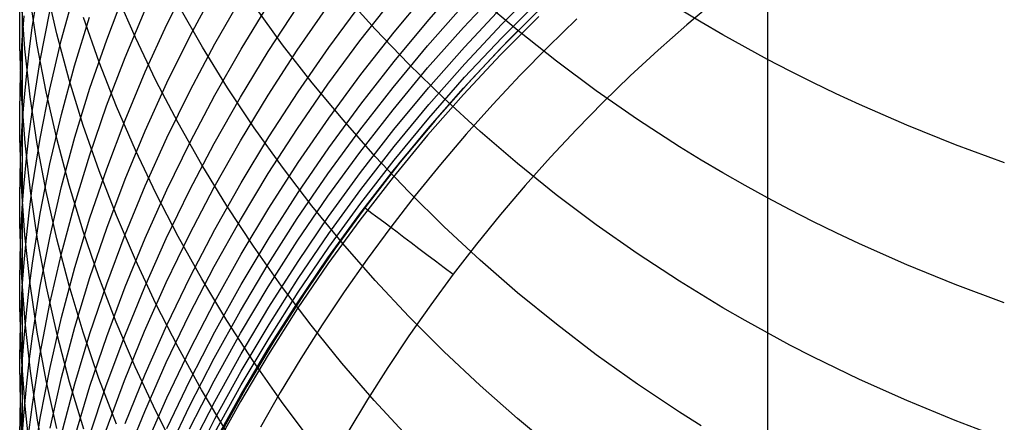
# Model space of a CAD drawing. Extents: x -383 to 1849, y -1185 to -529.
# Tile 698 of 870: x 1817 to 1825.91, y -1097.88 to -1094.24. Entities that reach past the tile are written whole.
import ezdxf

# ---------------------------------------------------------------- set-up
doc = ezdxf.new("R2010")
doc.units = 0
doc.layers.add('PREDEFINITO', color=7, linetype='CONTINUOUS')

msp = doc.modelspace()

# ---------------------------------------------------------------- linework, layer by layer
at = {"layer": 'PREDEFINITO'}
for p, q in [((1817.0271, -1092.7746, 618.494), (1817.0272, -1094.4238, 615.4499)), ((1823.7678, -1093.3143, 640.9183), (1823.7679, -1094.5964, 639.3888)), ((1818.3355, -1094.2813, 602.7732), (1818.5458, -1093.8578, 602.6377)), ((1817.1183, -1094.3086, 613.5016), (1817.1892, -1093.8689, 613.3036)), ((1817.3408, -1094.3663, 623.385), (1817.2446, -1093.9487, 623.1481)), ((1820.704, -1094.2384, 588.1613), (1821.0287, -1093.8723, 588.1107)), ((1821.3653, -1094.278, 581.8794), (1821.7121, -1093.931, 581.8572)), ((1817.3804, -1094.4249, 609.8621), (1817.5003, -1093.9861, 609.684)), ((1817.7911, -1094.4188, 606.2859), (1817.9578, -1093.9851, 606.1287)), ((1818.0506, -1094.4001, 627.6542), (1817.8791, -1094.0078, 627.4124)), ((1818.546, -1094.3838, 601.1064), (1818.7702, -1093.964, 600.9809)), ((1820.2204, -1094.3233, 634.3784), (1819.9282, -1093.9988, 634.1538)), ((1820.3904, -1094.3492, 589.7131), (1820.7036, -1093.9744, 589.6531)), ((1821.018, -1094.3073, 585.0465), (1821.3535, -1093.951, 585.0115)), ((1817.0052, -1094.2587, 617.2993), (1817.0083, -1094.0405, 617.1911)), ((1817.051, -1094.5025, 619.3927), (1817.0196, -1094.0705, 619.1685)), ((1817.163, -1094.4671, 621.3867), (1817.0988, -1094.0416, 621.1557)), ((1818.6572, -1094.4868, 629.9131), (1818.4429, -1094.1135, 629.6736)), ((1818.7706, -1094.4564, 599.4475), (1819.0085, -1094.0411, 599.332)), ((1819.0078, -1094.5029, 597.7939), (1819.259, -1094.0927, 597.6881)), ((1819.3814, -1094.4636, 632.1566), (1819.127, -1094.1129, 631.9228)), ((1819.252, -1094.5253, 596.1468), (1819.5157, -1094.1211, 596.0503)), ((1819.515, -1094.5137, 594.5025), (1819.7914, -1094.1165, 594.4151)), ((1819.7993, -1094.4891, 592.8751), (1820.0885, -1094.0984, 592.7962)), ((1820.081, -1094.4295, 591.2844), (1820.3819, -1094.0471, 591.2149)), ((1820.6942, -1094.4726, 586.6601), (1821.0185, -1094.1059, 586.6172)), ((1821.5087, -1094.3363, 636.7621), (1821.1697, -1094.0492, 636.5564)), ((1821.3644, -1094.4003, 580.3131), (1821.7111, -1094.053, 580.2977)), ((1821.772, -1094.0815, 575.188), (1821.4239, -1094.426, 575.188)), ((1821.772, -1094.0815, 0.688), (1821.4239, -1094.426, 0.688)), ((1821.4239, -1094.426, 287.438), (1821.772, -1094.0815, 287.438)), ((1823.301, -1094.0652, -0.312), (1823.0375, -1094.2852, -0.312)), ((1817.0272, -1094.4238, 615.4499), (1817.0436, -1094.2041, 615.346)), ((1817.1895, -1094.6051, 611.7687), (1817.2771, -1094.1641, 611.5802)), ((1817.5012, -1094.6536, 608.1481), (1817.6369, -1094.2151, 607.9799)), ((1817.9568, -1094.5805, 604.5938), (1818.1384, -1094.1486, 604.4466)), ((1821.0273, -1094.4849, 583.4734), (1821.3632, -1094.1274, 583.4446)), ((1821.6999, -1094.208, 576.1266), (1821.3536, -1094.555, 576.1079)), ((1821.3547, -1094.4977, 578.6359), (1821.701, -1094.1507, 578.63)), ((1823.1682, -1094.2595, 639.1415), (1822.9733, -1094.1417, 639.0546)), ((1817.0063, -1094.4771, 617.4075), (1817.0052, -1094.2587, 617.2993)), ((1817.7228, -1094.621, 625.6359), (1817.5806, -1094.2164, 625.3967)), ((1818.1394, -1094.7105, 602.9103), (1818.3355, -1094.2813, 602.7732)), ((1820.3909, -1094.6145, 588.2129), (1820.704, -1094.2384, 588.1613)), ((1821.0295, -1094.6362, 581.9019), (1821.3653, -1094.278, 581.8794)), ((1822.0423, -1094.2312, -0.0191), (1821.7832, -1094.4827, -0.0191)), ((1823.0375, -1094.2852, -0.312), (1822.7796, -1094.5119, -0.312)), ((1823.3656, -1094.3746, 639.2262), (1823.1682, -1094.2595, 639.1415)), ((1817.0892, -1094.5292, 613.6008), (1817.1183, -1094.3086, 613.5016)), ((1817.4526, -1094.7816, 623.6202), (1817.3408, -1094.3663, 623.385)), ((1818.3356, -1094.8098, 601.2334), (1818.546, -1094.3838, 601.1064)), ((1820.0891, -1094.7337, 589.7742), (1820.3904, -1094.3492, 589.7131)), ((1820.5248, -1094.64, 634.5973), (1820.2204, -1094.3233, 634.3784)), ((1820.6937, -1094.6743, 585.0822), (1821.018, -1094.3073, 585.0465)), ((1821.8589, -1094.614, 636.9605), (1821.5087, -1094.3363, 636.7621)), ((1823.5655, -1094.487, 639.3086), (1823.3656, -1094.3746, 639.2262)), ((1817.0214, -1094.9139, 617.6237), (1817.0063, -1094.4771, 617.4075)), ((1817.0151, -1094.6437, 615.5537), (1817.0272, -1094.4238, 615.4499)), ((1817.0272, -1094.4238, 615.4499), (1817.0276, -1095.1933, 613.899)), ((1817.2434, -1094.8911, 621.6165), (1817.163, -1094.4671, 621.3867)), ((1817.2766, -1094.8668, 610.0411), (1817.3804, -1094.4249, 609.8621)), ((1817.6394, -1094.857, 606.4444), (1817.7911, -1094.4188, 606.2859)), ((1818.2366, -1094.7879, 627.893), (1818.0506, -1094.4001, 627.6542)), ((1818.5463, -1094.8786, 599.5647), (1818.7706, -1094.4564, 599.4475)), ((1819.6487, -1094.8076, 632.3856), (1819.3814, -1094.4636, 632.1566)), ((1819.7921, -1094.821, 591.3552), (1820.081, -1094.4295, 591.2844)), ((1820.3815, -1094.8494, 586.7039), (1820.6942, -1094.4726, 586.6601)), ((1821.0285, -1094.7588, 580.3285), (1821.3644, -1094.4003, 580.3131)), ((1821.4239, -1094.426, 575.188), (1821.0869, -1094.7819, 575.188)), ((1821.4239, -1094.426, 0.688), (1821.0869, -1094.7819, 0.688)), ((1821.0869, -1094.7819, 287.438), (1821.4239, -1094.426, 287.438)), ((1821.7832, -1094.4827, -0.0191), (1821.5303, -1094.7403, -0.0191)), ((1817.099, -1094.9337, 619.6162), (1817.051, -1094.5025, 619.3927)), ((1817.0643, -1094.7502, 613.7001), (1817.0892, -1094.5292, 613.6008)), ((1818.8851, -1094.8546, 630.1487), (1818.6572, -1094.4868, 629.9131)), ((1818.77, -1094.9205, 597.9014), (1819.0078, -1094.5029, 597.7939)), ((1819.0013, -1094.9372, 596.2449), (1819.252, -1094.5253, 596.1468)), ((1819.2513, -1094.9191, 594.5914), (1819.515, -1094.5137, 594.5025)), ((1819.5224, -1094.8885, 592.9553), (1819.7993, -1094.4891, 592.8751)), ((1820.7026, -1094.8531, 583.5027), (1821.0273, -1094.4849, 583.4734)), ((1821.3536, -1094.555, 576.1079), (1821.0182, -1094.913, 576.0882)), ((1821.0193, -1094.8558, 578.6416), (1821.3547, -1094.4977, 578.6359)), ((1822.7796, -1094.5119, -0.312), (1822.5273, -1094.7449, -0.312)), ((1823.7679, -1094.5964, 639.3888), (1823.5655, -1094.487, 639.3086)), ((1817.0075, -1094.8639, 615.6576), (1817.0151, -1094.6437, 615.5537)), ((1817.1185, -1095.0485, 611.9579), (1817.1895, -1094.6051, 611.7687)), ((1817.3812, -1095.0957, 608.3174), (1817.5012, -1094.6536, 608.1481)), ((1817.8798, -1095.0219, 625.8726), (1817.7228, -1094.621, 625.6359)), ((1817.7901, -1095.0173, 604.7423), (1817.9568, -1094.5805, 604.5938)), ((1820.0895, -1095.0004, 588.2655), (1820.3909, -1094.6145, 588.2129)), ((1820.8409, -1094.9483, 634.81), (1820.5248, -1094.64, 634.5973)), ((1820.7048, -1095.005, 581.9247), (1821.0295, -1094.6362, 581.9019)), ((1822.2199, -1094.882, 637.1516), (1821.8589, -1094.614, 636.9605)), ((1823.7679, -1094.5964, 639.3888), (1823.7675, -1095.8487, 637.8355)), ((1823.9726, -1094.703, 639.4668), (1823.7679, -1094.5964, 639.3888)), ((1817.0438, -1094.9716, 613.7995), (1817.0643, -1094.7502, 613.7001)), ((1817.9578, -1095.1452, 603.0488), (1818.1394, -1094.7105, 602.9103)), ((1819.7998, -1095.1274, 589.8365), (1820.0891, -1094.7337, 589.7742)), ((1820.381, -1095.0514, 585.1186), (1820.6937, -1094.6743, 585.0822)), ((1821.5303, -1094.7403, -0.0191), (1821.2836, -1095.004, -0.0191)), ((1822.5273, -1094.7449, -0.312), (1822.2808, -1094.9842, -0.312)), ((1824.1797, -1094.8067, 639.5424), (1823.9726, -1094.703, 639.4668)), ((1817.5797, -1095.194, 623.8535), (1817.4526, -1094.7816, 623.6202)), ((1818.1395, -1095.2418, 601.3619), (1818.3356, -1094.8098, 601.2334)), ((1818.4366, -1095.1709, 628.1285), (1818.2366, -1094.7879, 627.893)), ((1819.5157, -1095.2213, 591.4273), (1819.7921, -1094.821, 591.3552)), ((1819.9286, -1095.1444, 632.6095), (1819.6487, -1094.8076, 632.3856)), ((1820.7039, -1095.1278, 580.3441), (1821.0285, -1094.7588, 580.3285)), ((1821.0869, -1094.7819, 575.188), (1820.7611, -1095.1488, 575.188)), ((1821.0869, -1094.7819, 0.688), (1820.7611, -1095.1488, 0.688)), ((1820.7611, -1095.1488, 287.438), (1821.0869, -1094.7819, 287.438)), ((1824.389, -1094.9075, 639.6158), (1824.1797, -1094.8067, 639.5424)), ((1817.0041, -1095.0842, 615.7615), (1817.0075, -1094.8639, 615.6576)), ((1817.0533, -1095.3505, 617.8395), (1817.0214, -1094.9139, 617.6237)), ((1817.1892, -1095.3116, 610.2209), (1817.2766, -1094.8668, 610.0411)), ((1817.3396, -1095.313, 621.8449), (1817.2434, -1094.8911, 621.6165)), ((1817.5032, -1095.2993, 606.604), (1817.6394, -1094.857, 606.4444)), ((1818.3359, -1095.3071, 599.6833), (1818.5463, -1094.8786, 599.5647)), ((1818.5458, -1095.3448, 598.0103), (1818.77, -1094.9205, 597.9014)), ((1819.1263, -1095.2163, 630.3801), (1818.8851, -1094.8546, 630.1487)), ((1819.0006, -1095.3323, 594.6817), (1819.2513, -1094.9191, 594.5914)), ((1819.2583, -1095.2961, 593.0369), (1819.5224, -1094.8885, 592.9553)), ((1820.0806, -1095.2359, 586.7484), (1820.3815, -1094.8494, 586.7039)), ((1820.3894, -1095.2315, 583.5325), (1820.7026, -1094.8531, 583.5027)), ((1821.0182, -1094.913, 576.0882), (1820.694, -1095.2817, 576.0676)), ((1820.6951, -1095.2245, 578.6471), (1821.0193, -1094.8558, 578.6416)), ((1822.5915, -1095.1399, 637.3349), (1822.2199, -1094.882, 637.1516)), ((1824.6006, -1095.0054, 639.6869), (1824.389, -1094.9075, 639.6158)), ((1817.0276, -1095.1933, 613.899), (1817.0438, -1094.9716, 613.7995)), ((1817.1634, -1095.3638, 619.8387), (1817.099, -1094.9337, 619.6162)), ((1817.6386, -1095.4587, 604.8921), (1817.7901, -1095.0173, 604.7423)), ((1818.764, -1095.3564, 596.3444), (1819.0013, -1094.9372, 596.2449)), ((1819.8002, -1095.3954, 588.319), (1820.0895, -1095.0004, 588.2655)), ((1820.3916, -1095.384, 581.9478), (1820.7048, -1095.005, 581.9247)), ((1821.1687, -1095.2481, 635.0163), (1820.8409, -1094.9483, 634.81)), ((1821.2836, -1095.004, -0.0191), (1821.0433, -1095.2734, -0.0191)), ((1822.2808, -1094.9842, -0.312), (1822.04, -1095.2295, -0.312)), ((1825.0301, -1095.1925, 639.8222), (1824.6006, -1095.0054, 639.6869)), ((1817.0051, -1095.3046, 615.8653), (1817.0041, -1095.0842, 615.7615)), ((1817.0893, -1095.2709, 612.0527), (1817.1185, -1095.0485, 611.9579)), ((1817.2772, -1095.5411, 608.4876), (1817.3812, -1095.0957, 608.3174)), ((1818.0514, -1095.4188, 626.1067), (1817.8798, -1095.0219, 625.8726)), ((1820.08, -1095.4382, 585.1556), (1820.381, -1095.0514, 585.1186)), ((1817.0158, -1095.4153, 613.9985), (1817.0276, -1095.1933, 613.899)), ((1817.0276, -1095.1933, 613.899), (1817.0279, -1096.6583, 610.7636)), ((1817.7218, -1095.6032, 624.0847), (1817.5797, -1095.194, 623.8535)), ((1817.791, -1095.5849, 603.1886), (1817.9578, -1095.1452, 603.0488)), ((1818.6504, -1095.5486, 628.3605), (1818.4366, -1095.1709, 628.1285)), ((1819.5229, -1095.5299, 589.8998), (1819.7998, -1095.1274, 589.8365)), ((1820.2208, -1095.4737, 632.828), (1819.9286, -1095.1444, 632.6095)), ((1820.3908, -1095.5071, 580.3598), (1820.7039, -1095.1278, 580.3441)), ((1820.7611, -1095.1488, 575.188), (1820.4469, -1095.5261, 575.188)), ((1820.7611, -1095.1488, 0.688), (1820.4469, -1095.5261, 0.688)), ((1820.4469, -1095.5261, 287.438), (1820.7611, -1095.1488, 287.438)), ((1822.9735, -1095.3872, 637.5102), (1822.5915, -1095.1399, 637.3349)), ((1825.4675, -1095.3679, 639.9483), (1825.0301, -1095.1925, 639.8222)), ((1817.0644, -1095.4938, 612.1476), (1817.0893, -1095.2709, 612.0527)), ((1817.9579, -1095.6791, 601.4917), (1818.1395, -1095.2418, 601.3619)), ((1819.3806, -1095.5716, 630.607), (1819.1263, -1095.2163, 630.3801)), ((1819.2519, -1095.6299, 591.5006), (1819.5157, -1095.2213, 591.4273)), ((1819.7918, -1095.6317, 586.7937), (1820.0806, -1095.2359, 586.7484)), ((1820.0879, -1095.6196, 583.5627), (1820.3894, -1095.2315, 583.5325)), ((1820.694, -1095.2817, 576.0676), (1820.3813, -1095.6605, 576.0461)), ((1820.3824, -1095.6034, 578.6524), (1820.6951, -1095.2245, 578.6471)), ((1821.0433, -1095.2734, -0.0191), (1820.8094, -1095.5484, -0.0191)), ((1821.5079, -1095.5387, 635.2159), (1821.1687, -1095.2481, 635.0163)), ((1822.04, -1095.2295, -0.312), (1821.8052, -1095.4805, -0.312)), ((1817.0197, -1095.7454, 616.0727), (1817.0051, -1095.3046, 615.8653)), ((1817.1017, -1095.7864, 618.0546), (1817.0533, -1095.3505, 617.8395)), ((1817.1184, -1095.7587, 610.4014), (1817.1892, -1095.3116, 610.2209)), ((1817.2438, -1095.7922, 620.0601), (1817.1634, -1095.3638, 619.8387)), ((1817.4514, -1095.7325, 622.0716), (1817.3396, -1095.313, 621.8449)), ((1817.3827, -1095.7451, 606.7647), (1817.5032, -1095.2993, 606.604)), ((1818.1398, -1095.7415, 599.8032), (1818.3359, -1095.3071, 599.6833)), ((1818.3354, -1095.7755, 598.1206), (1818.5458, -1095.3448, 598.0103)), ((1818.5402, -1095.7824, 596.4452), (1818.764, -1095.3564, 596.3444)), ((1818.7633, -1095.7528, 594.7733), (1819.0006, -1095.3323, 594.6817)), ((1819.0072, -1095.7115, 593.1197), (1819.2583, -1095.2961, 593.0369)), ((1825.9125, -1095.5317, 640.0652), (1825.4675, -1095.3679, 639.9483)), ((1817.0083, -1095.6375, 614.0981), (1817.0158, -1095.4153, 613.9985)), ((1817.5025, -1095.9041, 605.043), (1817.6386, -1095.4587, 604.8921)), ((1818.2374, -1095.8112, 626.3377), (1818.0514, -1095.4188, 626.1067)), ((1819.5233, -1095.7993, 588.3734), (1819.8002, -1095.3954, 588.319)), ((1819.7912, -1095.8343, 585.1932), (1820.08, -1095.4382, 585.1556)), ((1820.0902, -1095.7727, 581.9712), (1820.3916, -1095.384, 581.9478)), ((1823.1683, -1095.5068, 637.5947), (1822.9735, -1095.3872, 637.5102)), ((1817.0438, -1095.717, 612.2426), (1817.0644, -1095.4938, 612.1476)), ((1817.1896, -1095.9892, 608.6586), (1817.2772, -1095.5411, 608.4876)), ((1818.8779, -1095.9207, 628.5886), (1818.6504, -1095.5486, 628.3605)), ((1819.2588, -1095.9406, 589.9641), (1819.5229, -1095.5299, 589.8998)), ((1820.0894, -1095.8961, 580.3755), (1820.3908, -1095.5071, 580.3598)), ((1820.4469, -1095.5261, 575.188), (1820.1445, -1095.9135, 575.188)), ((1820.4469, -1095.5261, 0.688), (1820.1445, -1095.9135, 0.688)), ((1820.1445, -1095.9135, 287.438), (1820.4469, -1095.5261, 287.438)), ((1820.5251, -1095.7949, 633.0408), (1820.2208, -1095.4737, 632.828)), ((1820.8094, -1095.5484, -0.0191), (1820.5821, -1095.8286, -0.0191)), ((1821.8581, -1095.8199, 635.4086), (1821.5079, -1095.5387, 635.2159)), ((1821.8052, -1095.4805, -0.312), (1821.5763, -1095.7372, -0.312)), ((1823.3656, -1095.6236, 637.6771), (1823.1683, -1095.5068, 637.5947)), ((1817.0052, -1095.8599, 614.1976), (1817.0083, -1095.6375, 614.0981)), ((1817.6394, -1096.0291, 603.3296), (1817.791, -1095.5849, 603.1886)), ((1817.8788, -1096.0087, 624.3135), (1817.7218, -1095.6032, 624.0847)), ((1819.0012, -1096.0463, 591.5749), (1819.2519, -1095.6299, 591.5006)), ((1819.6479, -1095.9201, 630.8292), (1819.3806, -1095.5716, 630.607)), ((1819.5154, -1096.0363, 586.8397), (1819.7918, -1095.6317, 586.7937)), ((1819.7986, -1096.017, 583.5933), (1820.0879, -1095.6196, 583.5627)), ((1820.0815, -1095.9921, 578.6576), (1820.3824, -1095.6034, 578.6524)), ((1823.5653, -1095.7376, 637.7574), (1823.3656, -1095.6236, 637.6771)), ((1817.0276, -1095.9405, 612.3377), (1817.0438, -1095.717, 612.2426)), ((1817.7912, -1096.1215, 601.6227), (1817.9579, -1095.6791, 601.4917)), ((1818.7694, -1096.1343, 593.2037), (1819.0072, -1095.7115, 593.1197)), ((1820.3813, -1095.6605, 576.0461), (1820.0804, -1096.049, 576.0236)), ((1817.0512, -1096.1858, 616.2797), (1817.0197, -1095.7454, 616.0727)), ((1817.0893, -1095.983, 610.4918), (1817.1184, -1095.7587, 610.4014)), ((1817.1664, -1096.2211, 618.2688), (1817.1017, -1095.7864, 618.0546)), ((1817.34, -1096.2186, 620.2802), (1817.2438, -1095.7922, 620.0601)), ((1817.2783, -1096.1941, 606.9262), (1817.3827, -1095.7451, 606.7647)), ((1817.5784, -1096.1491, 622.2965), (1817.4514, -1095.7325, 622.0716)), ((1817.9582, -1096.1813, 599.9243), (1818.1398, -1095.7415, 599.8032)), ((1818.1393, -1096.2121, 598.232), (1818.3354, -1095.7755, 598.1206)), ((1818.4374, -1096.1987, 626.5656), (1818.2374, -1095.8112, 626.3377)), ((1818.3304, -1096.2148, 596.5472), (1818.5402, -1095.7824, 596.4452)), ((1818.5396, -1096.1803, 594.8662), (1818.7633, -1095.7528, 594.7733)), ((1819.2592, -1096.2114, 588.4286), (1819.5233, -1095.7993, 588.3734)), ((1819.8009, -1096.1707, 581.9948), (1820.0902, -1095.7727, 581.9712)), ((1820.8413, -1096.1078, 633.2476), (1820.5251, -1095.7949, 633.0408)), ((1821.5763, -1095.7372, -0.312), (1821.3535, -1095.9992, -0.312)), ((1823.7675, -1095.8487, 637.8355), (1823.5653, -1095.7376, 637.7574)), ((1817.0063, -1096.0823, 614.2971), (1817.0052, -1095.8599, 614.1976)), ((1817.3821, -1096.3532, 605.1948), (1817.5025, -1095.9041, 605.043)), ((1819.5148, -1096.2391, 585.2312), (1819.7912, -1095.8343, 585.1932)), ((1819.8002, -1096.2944, 580.3913), (1820.0894, -1095.8961, 580.3755)), ((1820.5821, -1095.8286, -0.0191), (1820.3614, -1096.1138, -0.0191)), ((1822.2192, -1096.0913, 635.594), (1821.8581, -1095.8199, 635.4086)), ((1823.7675, -1095.8487, 637.8355), (1823.7672, -1097.07, 636.2578)), ((1823.9721, -1095.9569, 637.9114), (1823.7675, -1095.8487, 637.8355)), ((1817.0157, -1096.1644, 612.4327), (1817.0276, -1095.9405, 612.3377)), ((1817.0645, -1096.2077, 610.5823), (1817.0893, -1095.983, 610.4918)), ((1817.1185, -1096.4397, 608.8301), (1817.1896, -1095.9892, 608.6586)), ((1819.1187, -1096.2867, 628.8126), (1818.8779, -1095.9207, 628.5886)), ((1819.0076, -1096.3592, 590.0294), (1819.2588, -1095.9406, 589.9641)), ((1819.9277, -1096.2613, 631.0465), (1819.6479, -1095.9201, 630.8292)), ((1819.7927, -1096.39, 578.6625), (1820.0815, -1095.9921, 578.6576)), ((1820.1445, -1095.9135, 575.188), (1819.8542, -1096.3103, 575.188)), ((1820.1445, -1095.9135, 0.688), (1819.8542, -1096.3103, 0.688)), ((1819.8542, -1096.3103, 287.438), (1820.1445, -1095.9135, 287.438)), ((1824.1791, -1096.0621, 637.985), (1823.9721, -1095.9569, 637.9114)), ((1817.0214, -1096.5273, 614.4959), (1817.0063, -1096.0823, 614.2971)), ((1817.5032, -1096.4773, 603.4715), (1817.6394, -1096.0291, 603.3296)), ((1818.0504, -1096.4101, 624.5396), (1817.8788, -1096.0087, 624.3135)), ((1818.7639, -1096.47, 591.6503), (1819.0012, -1096.0463, 591.5749)), ((1819.2518, -1096.4491, 586.8863), (1819.5154, -1096.0363, 586.8397)), ((1819.5217, -1096.4232, 583.6242), (1819.7986, -1096.017, 583.5933)), ((1820.0804, -1096.049, 576.0236), (1819.7916, -1096.4468, 576.0004)), ((1821.3535, -1095.9992, -0.312), (1821.1369, -1096.2664, -0.312)), ((1824.3883, -1096.1644, 638.0565), (1824.1791, -1096.0621, 637.985)), ((1817.0082, -1096.3884, 612.5278), (1817.0157, -1096.1644, 612.4327)), ((1817.7206, -1096.5624, 622.5193), (1817.5784, -1096.1491, 622.2965)), ((1817.6395, -1096.5684, 601.7548), (1817.7912, -1096.1215, 601.6227)), ((1818.5452, -1096.5639, 593.2888), (1818.7694, -1096.1343, 593.2037)), ((1819.524, -1096.5776, 582.0186), (1819.8009, -1096.1707, 581.9948)), ((1820.3614, -1096.1138, -0.0191), (1820.1475, -1096.4039, -0.0191)), ((1821.1691, -1096.4119, 633.4482), (1820.8413, -1096.1078, 633.2476)), ((1822.5909, -1096.3524, 635.7719), (1822.2192, -1096.0913, 635.594)), ((1824.5997, -1096.2638, 638.1257), (1824.3883, -1096.1644, 638.0565)), ((1817.044, -1096.4328, 610.6729), (1817.0645, -1096.2077, 610.5823)), ((1817.0992, -1096.6256, 616.486), (1817.0512, -1096.1858, 616.2797)), ((1817.2472, -1096.6543, 618.482), (1817.1664, -1096.2211, 618.2688)), ((1817.1902, -1096.6459, 607.0884), (1817.2783, -1096.1941, 606.9262)), ((1817.4518, -1096.6425, 620.4986), (1817.34, -1096.2186, 620.2802)), ((1817.7914, -1096.6262, 600.0465), (1817.9582, -1096.1813, 599.9243)), ((1817.9578, -1096.6543, 598.3446), (1818.1393, -1096.2121, 598.232)), ((1818.1348, -1096.6532, 596.6503), (1818.3304, -1096.2148, 596.5472)), ((1818.3298, -1096.6142, 594.9601), (1818.5396, -1096.1803, 594.8662)), ((1818.6512, -1096.581, 626.79), (1818.4374, -1096.1987, 626.5656)), ((1819.008, -1096.6314, 588.4846), (1819.2592, -1096.2114, 588.4286)), ((1819.2512, -1096.6524, 585.2698), (1819.5148, -1096.2391, 585.2312)), ((1820.2198, -1096.5949, 631.2584), (1819.9277, -1096.2613, 631.0465)), ((1825.0288, -1096.4537, 638.2574), (1824.5997, -1096.2638, 638.1257)), ((1817.2778, -1096.8054, 605.3474), (1817.3821, -1096.3532, 605.1948)), ((1819.3727, -1096.6462, 629.0323), (1819.1187, -1096.2867, 628.8126)), ((1819.5233, -1096.7015, 580.4071), (1819.8002, -1096.2944, 580.3913)), ((1819.8542, -1096.3103, 575.188), (1819.5763, -1096.7162, 575.188)), ((1819.8542, -1096.3103, 0.688), (1819.5763, -1096.7162, 0.688)), ((1819.5763, -1096.7162, 287.438), (1819.8542, -1096.3103, 287.438)), ((1821.1369, -1096.2664, -0.312), (1820.9265, -1096.5385, -0.312)), ((1822.973, -1096.6028, 635.9421), (1822.5909, -1096.3524, 635.7719)), ((1817.0049, -1096.6126, 612.6229), (1817.0082, -1096.3884, 612.5278)), ((1817.0279, -1096.6583, 610.7636), (1817.044, -1096.4328, 610.6729)), ((1817.0893, -1096.6657, 608.9161), (1817.1185, -1096.4397, 608.8301)), ((1818.2363, -1096.8071, 624.7629), (1818.0504, -1096.4101, 624.5396)), ((1818.7698, -1096.7852, 590.0955), (1819.0076, -1096.3592, 590.0294)), ((1819.2576, -1096.8378, 583.6555), (1819.5217, -1096.4232, 583.6242)), ((1819.5163, -1096.7968, 578.6672), (1819.7927, -1096.39, 578.6625)), ((1820.1475, -1096.4039, -0.0191), (1819.9403, -1096.6987, -0.0191)), ((1821.5083, -1096.7068, 633.6423), (1821.1691, -1096.4119, 633.4482)), ((1817.0533, -1096.9721, 614.6942), (1817.0214, -1096.5273, 614.4959)), ((1817.3827, -1096.9292, 603.6143), (1817.5032, -1096.4773, 603.4715)), ((1818.5401, -1096.9007, 591.7266), (1818.7639, -1096.47, 591.6503)), ((1819.0011, -1096.8699, 586.9335), (1819.2518, -1096.4491, 586.8863)), ((1819.7916, -1096.4468, 576.0004), (1819.5153, -1096.8533, 575.9763)), ((1825.4659, -1096.6318, 638.3802), (1825.0288, -1096.4537, 638.2574)), ((1817.006, -1096.8369, 612.718), (1817.0049, -1096.6126, 612.6229)), ((1817.5033, -1097.0194, 601.8878), (1817.6395, -1096.5684, 601.7548)), ((1817.8777, -1096.972, 622.7398), (1817.7206, -1096.5624, 622.5193)), ((1818.1342, -1097.054, 595.055), (1818.3298, -1096.6142, 594.9601)), ((1818.3349, -1097, 593.3748), (1818.5452, -1096.5639, 593.2888)), ((1818.8787, -1096.9575, 627.0108), (1818.6512, -1096.581, 626.79)), ((1819.2598, -1096.9927, 582.0426), (1819.524, -1096.5776, 582.0186)), ((1820.5241, -1096.9203, 631.4648), (1820.2198, -1096.5949, 631.2584)), ((1820.9265, -1096.5385, -0.312), (1820.7225, -1096.8154, -0.312)), ((1823.1678, -1096.7239, 636.0241), (1822.973, -1096.6028, 635.9421)), ((1817.0161, -1096.884, 610.8543), (1817.0279, -1096.6583, 610.7636)), ((1817.0279, -1096.6583, 610.7636), (1817.0269, -1098.0135, 607.5776)), ((1817.0644, -1096.8921, 609.0021), (1817.0893, -1096.6657, 608.9161)), ((1817.1636, -1097.0641, 616.6914), (1817.0992, -1096.6256, 616.486)), ((1817.1187, -1097.1, 607.2512), (1817.1902, -1096.6459, 607.0884)), ((1817.3438, -1097.0854, 618.6938), (1817.2472, -1096.6543, 618.482)), ((1817.579, -1097.0635, 620.7153), (1817.4518, -1096.6425, 620.4986)), ((1817.6397, -1097.0757, 600.1697), (1817.7914, -1096.6262, 600.0465)), ((1817.791, -1097.1014, 598.4581), (1817.9578, -1096.6543, 598.3446)), ((1817.9537, -1097.0971, 596.7544), (1818.1348, -1096.6532, 596.6503)), ((1818.7701, -1097.0589, 588.5412), (1819.008, -1096.6314, 588.4846)), ((1819.0005, -1097.0735, 585.3087), (1819.2512, -1096.6524, 585.2698)), ((1819.2592, -1097.117, 580.4229), (1819.5233, -1096.7015, 580.4071)), ((1819.6395, -1096.9988, 629.2475), (1819.3727, -1096.6462, 629.0323)), ((1819.9403, -1096.6987, -0.0191), (1819.7401, -1096.9981, -0.0191)), ((1821.8585, -1096.9921, 633.8296), (1821.5083, -1096.7068, 633.6423)), ((1825.9104, -1096.798, 638.494), (1825.4659, -1096.6318, 638.3802)), ((1818.5456, -1097.2181, 590.1623), (1818.7698, -1096.7852, 590.0955)), ((1819.2527, -1097.2119, 578.6717), (1819.5163, -1096.7968, 578.6672)), ((1819.5763, -1096.7162, 575.188), (1819.311, -1097.1306, 575.188)), ((1819.5763, -1096.7162, 0.688), (1819.311, -1097.1306, 0.688)), ((1819.311, -1097.1306, 287.438), (1819.5763, -1096.7162, 287.438)), ((1823.3652, -1096.8421, 636.1041), (1823.1678, -1096.7239, 636.0241)), ((1817.0209, -1097.2855, 612.9078), (1817.006, -1096.8369, 612.718)), ((1817.0087, -1097.1099, 610.9449), (1817.0161, -1096.884, 610.8543)), ((1817.1899, -1097.2605, 605.5007), (1817.2778, -1096.8054, 605.3474)), ((1818.4363, -1097.199, 624.9831), (1818.2363, -1096.8071, 624.7629)), ((1818.7637, -1097.2981, 586.9812), (1819.0011, -1096.8699, 586.9335)), ((1819.0064, -1097.2603, 583.6871), (1819.2576, -1096.8378, 583.6555)), ((1819.5153, -1096.8533, 575.9763), (1819.2516, -1097.2681, 575.9513)), ((1820.7225, -1096.8154, -0.312), (1820.5249, -1097.0969, -0.312)), ((1823.565, -1096.9575, 636.182), (1823.3652, -1096.8421, 636.1041)), ((1817.0438, -1097.1189, 609.0882), (1817.0644, -1096.8921, 609.0021)), ((1817.1017, -1097.4161, 614.892), (1817.0533, -1096.9721, 614.6942)), ((1817.2783, -1097.3843, 603.7578), (1817.3827, -1096.9292, 603.6143)), ((1818.0493, -1097.3773, 622.9577), (1817.8777, -1096.972, 622.7398)), ((1818.3303, -1097.3379, 591.8038), (1818.5401, -1096.9007, 591.7266)), ((1819.1195, -1097.3278, 627.2276), (1818.8787, -1096.9575, 627.0108)), ((1820.8403, -1097.2372, 631.6655), (1820.5241, -1096.9203, 631.4648)), ((1823.7672, -1097.07, 636.2578), (1823.565, -1096.9575, 636.182)), ((1817.2441, -1097.501, 616.8957), (1817.1636, -1097.0641, 616.6914)), ((1817.3828, -1097.474, 602.0215), (1817.5033, -1097.0194, 601.8878)), ((1817.7212, -1097.4811, 620.9299), (1817.579, -1097.0635, 620.7153)), ((1817.9532, -1097.4995, 595.1509), (1818.1342, -1097.054, 595.055)), ((1818.1389, -1097.4421, 593.4617), (1818.3349, -1097, 593.3748)), ((1818.5459, -1097.4932, 588.5985), (1818.7701, -1097.0589, 588.5412)), ((1819.0085, -1097.4158, 582.0667), (1819.2598, -1096.9927, 582.0426)), ((1819.7401, -1096.9981, -0.0191), (1819.547, -1097.3019, -0.0191)), ((1819.9189, -1097.344, 629.4578), (1819.6395, -1096.9988, 629.2475)), ((1822.2196, -1097.2674, 634.0098), (1821.8585, -1096.9921, 633.8296)), ((1817.0056, -1097.336, 611.0356), (1817.0087, -1097.1099, 610.9449)), ((1817.0275, -1097.346, 609.1744), (1817.0438, -1097.1189, 609.0882)), ((1817.0893, -1097.3278, 607.3327), (1817.1187, -1097.1, 607.2512)), ((1817.456, -1097.5141, 618.9042), (1817.3438, -1097.0854, 618.6938)), ((1817.5034, -1097.5292, 600.2937), (1817.6397, -1097.0757, 600.1697)), ((1817.6394, -1097.5531, 598.5726), (1817.791, -1097.1014, 598.4581)), ((1817.7874, -1097.546, 596.8595), (1817.9537, -1097.0971, 596.7544)), ((1818.7632, -1097.5021, 585.3481), (1819.0005, -1097.0735, 585.3087)), ((1819.008, -1097.5403, 580.4387), (1819.2592, -1097.117, 580.4229)), ((1819.311, -1097.1306, 575.188), (1819.0587, -1097.5531, 575.188)), ((1819.311, -1097.1306, 0.688), (1819.0587, -1097.5531, 0.688)), ((1819.0587, -1097.5531, 287.438), (1819.311, -1097.1306, 287.438)), ((1820.5249, -1097.0969, -0.312), (1820.3339, -1097.3828, -0.312)), ((1823.9718, -1097.1796, 636.3315), (1823.7672, -1097.07, 636.2578)), ((1823.7672, -1097.07, 636.2578), (1823.7676, -1098.26, 634.6548)), ((1818.3353, -1097.6575, 590.2299), (1818.5456, -1097.2181, 590.1623)), ((1818.6501, -1097.5856, 625.2), (1818.4363, -1097.199, 624.9831)), ((1819.002, -1097.6349, 578.676), (1819.2527, -1097.2119, 578.6717)), ((1821.1681, -1097.5453, 631.86), (1820.8403, -1097.2372, 631.6655)), ((1824.1788, -1097.2861, 636.403), (1823.9718, -1097.1796, 636.3315)), ((1817.0526, -1097.7339, 613.0973), (1817.0209, -1097.2855, 612.9078)), ((1817.0642, -1097.556, 607.4143), (1817.0893, -1097.3278, 607.3327)), ((1817.1187, -1097.7179, 605.6544), (1817.1899, -1097.2605, 605.5007)), ((1818.54, -1097.7332, 587.0294), (1818.7637, -1097.2981, 586.9812)), ((1818.7686, -1097.6902, 583.7189), (1819.0064, -1097.2603, 583.6871)), ((1819.2516, -1097.2681, 575.9513), (1819.001, -1097.6908, 575.9257)), ((1819.3734, -1097.6916, 627.4402), (1819.1195, -1097.3278, 627.2276)), ((1819.547, -1097.3019, -0.0191), (1819.361, -1097.61, -0.0191)), ((1822.5913, -1097.5322, 634.1827), (1822.2196, -1097.2674, 634.0098)), ((1824.388, -1097.3897, 636.4723), (1824.1788, -1097.2861, 636.403)), ((1817.0069, -1097.5622, 611.1263), (1817.0056, -1097.336, 611.0356)), ((1817.0156, -1097.5734, 609.2606), (1817.0275, -1097.346, 609.1744)), ((1817.1664, -1097.859, 615.0889), (1817.1017, -1097.4161, 614.892)), ((1817.1903, -1097.8422, 603.9019), (1817.2783, -1097.3843, 603.7578)), ((1818.2352, -1097.7781, 623.1728), (1818.0493, -1097.3773, 622.9577)), ((1818.1347, -1097.7812, 591.8817), (1818.3303, -1097.3379, 591.8038)), ((1818.7706, -1097.8463, 582.0909), (1819.0085, -1097.4158, 582.0667)), ((1820.2107, -1097.6814, 629.663), (1819.9189, -1097.344, 629.4578)), ((1820.3339, -1097.3828, -0.312), (1820.1496, -1097.6729, -0.312)), ((1824.5994, -1097.4903, 636.5394), (1824.388, -1097.3897, 636.4723)), ((1817.3403, -1097.9358, 617.0988), (1817.2441, -1097.501, 616.8957)), ((1817.2784, -1097.9319, 602.1559), (1817.3828, -1097.474, 602.0215)), ((1817.8783, -1097.895, 621.1423), (1817.7212, -1097.4811, 620.9299)), ((1817.787, -1097.95, 595.2475), (1817.9532, -1097.4995, 595.1509)), ((1817.9573, -1097.8898, 593.5494), (1818.1389, -1097.4421, 593.4617)), ((1818.3355, -1097.934, 588.6564), (1818.5459, -1097.4932, 588.5985)), ((1818.5395, -1097.9376, 585.3878), (1818.7632, -1097.5021, 585.3481)), ((1825.0285, -1097.6826, 636.6672), (1824.5994, -1097.4903, 636.5394)), ((1817.022, -1098.0147, 611.3073), (1817.0069, -1097.5622, 611.1263)), ((1817.008, -1097.801, 609.3467), (1817.0156, -1097.5734, 609.2606)), ((1817.0434, -1097.7846, 607.4959), (1817.0642, -1097.556, 607.4143)), ((1817.3829, -1097.9865, 600.4185), (1817.5034, -1097.5292, 600.2937)), ((1817.5835, -1097.9398, 619.1128), (1817.456, -1097.5141, 618.9042)), ((1817.5032, -1098.009, 598.6878), (1817.6394, -1097.5531, 598.5726)), ((1817.6363, -1097.9996, 596.9653), (1817.7874, -1097.546, 596.8595)), ((1818.8776, -1097.9663, 625.4133), (1818.6501, -1097.5856, 625.2)), ((1818.7702, -1097.9711, 580.4545), (1819.008, -1097.5403, 580.4387)), ((1819.0587, -1097.5531, 575.188), (1818.8195, -1097.9833, 575.188)), ((1819.0587, -1097.5531, 0.688), (1818.8195, -1097.9833, 0.688)), ((1818.8195, -1097.9833, 287.438), (1819.0587, -1097.5531, 287.438)), ((1821.5073, -1097.8439, 632.0483), (1821.1681, -1097.5453, 631.86)), ((1822.9734, -1097.7862, 634.3481), (1822.5913, -1097.5322, 634.1827)), ((1818.1392, -1098.1029, 590.2981), (1818.3353, -1097.6575, 590.2299)), ((1818.7647, -1098.0654, 578.6801), (1819.002, -1097.6349, 578.676)), ((1819.361, -1097.61, -0.0191), (1819.1822, -1097.9222, -0.0191)), ((1820.1496, -1097.6729, -0.312), (1819.9721, -1097.9673, -0.312)), ((1820.5147, -1098.0107, 629.8628), (1820.2107, -1097.6814, 629.663)), ((1825.4656, -1097.8628, 636.7864), (1825.0285, -1097.6826, 636.6672)), ((1817.1008, -1098.1815, 613.2862), (1817.0526, -1097.7339, 613.0973)), ((1817.0894, -1097.9473, 605.7314), (1817.1187, -1097.7179, 605.6544)), ((1818.4353, -1098.1739, 623.3849), (1818.2352, -1097.7781, 623.1728)), ((1818.3302, -1098.1748, 587.078), (1818.54, -1097.7332, 587.0294)), ((1818.5443, -1098.127, 583.751), (1818.7686, -1097.6902, 583.7189)), ((1819.001, -1097.6908, 575.9257), (1818.7636, -1098.1208, 575.8992)), ((1819.6402, -1098.0483, 627.6483), (1819.3734, -1097.6916, 627.4402)), ((1817.0048, -1098.0288, 609.4329), (1817.008, -1097.801, 609.3467)), ((1817.0269, -1098.0135, 607.5776), (1817.0434, -1097.7846, 607.4959)), ((1817.1188, -1098.3024, 604.0464), (1817.1903, -1097.8422, 603.9019)), ((1817.2472, -1098.3002, 615.2848), (1817.1664, -1097.859, 615.0889)), ((1817.9536, -1098.23, 591.9604), (1818.1347, -1097.7812, 591.8817)), ((1818.5464, -1098.2837, 582.1153), (1818.7706, -1097.8463, 582.0909)), ((1821.8576, -1098.1329, 632.2299), (1821.5073, -1097.8439, 632.0483)), ((1823.1682, -1097.909, 634.4278), (1822.9734, -1097.7862, 634.3481)), ((1825.9102, -1098.0311, 636.8968), (1825.4656, -1097.8628, 636.7864))]:
    msp.add_line(p, q, dxfattribs=at)
at = {"layer": 'PREDEFINITO', "extrusion": (-0.600786, -0.79941, -2.26438e-10)}
msp.add_arc((2114.4519, 0.6879, -217.4024), 0.9998, 179.99031, 269.99031, dxfattribs=at)

doc.saveas('drawing.dxf')
